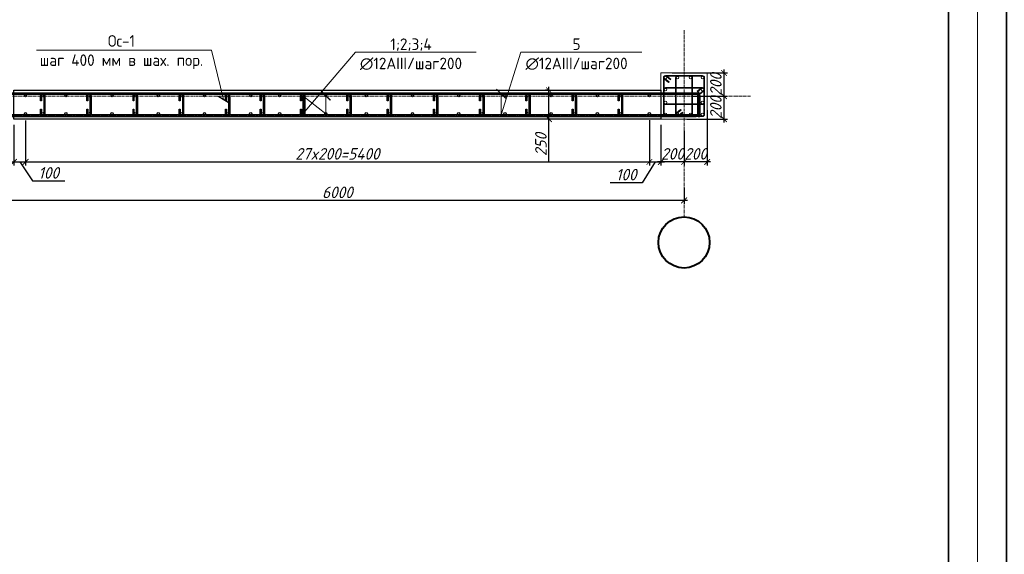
# Model space of a CAD drawing. Header units: millimetres. Extents: x -33345 to 4712671, y -3392 to 121473.
# Tile 1024 of 1056: x 4090046 to 4107090, y 62730 to 71995. Entities that reach past the tile are written whole.
import ezdxf
from ezdxf import colors
from ezdxf.entities.mleader import LeaderData, LeaderLine
from ezdxf.math import Vec2, Vec3

# ---------------------------------------------------------------- set-up
doc = ezdxf.new("R2010")
doc.units = ezdxf.units.MM
for name, pattern in [('AM_DIN_G_W050', [13.75, 9.75, -1.5, 1, -1.5]), ('ГОСТ 2.303 5', [24, 20, -1.5, 1, -1.5]), ('ГОСТ 2.303 6', [12, 8, -1.5, 1, -1.5]), ('осевая', [2, 1.25, -0.25, 0.25, -0.25])]:
    doc.linetypes.add(name, pattern=pattern)
for name, color, linetype, lineweight in [('.', 7, 'Continuous', 15), ('w-line', 7, 'Continuous', 0), ('w-Армирования', 172, 'Continuous', 30), ('КЖ_ОСИ', 1, 'Continuous', 25), ('ос КЖ', 242, 'осевая', 15)]:
    doc.layers.add(name, color=color, linetype=linetype, lineweight=lineweight)
doc.layers.add('_линия', color=7, linetype='Continuous')
doc.styles.add('GOST-2.304_Type-B', font='GOST Common.ttf')
doc.styles.add('GOST-2.304_Type-B_italic', font='GOST Common Italic.ttf')
doc.styles.add('X-U-RW-01$0$StyleROMANS', font='GOTHIC.TTF')
doc.dimstyles.new('A_100', dxfattribs={"dimtxt": 100, "dimasz": 50, "dimexe": 30, "dimexo": 50, "dimgap": 20, "dimtad": 1, "dimdec": 0, "dimtxsty": 'GOST-2.304_Type-B_italic', "dimblk": 'ARCHTICK', "dimcen": 0, "dimdle": 30, "dimclrd": 256, "dimclre": 256, "dimadec": 0, "dimazin": 0, "dimtfac": 1, "dimtdec": 0, "dimtmove": 0, "dimatfit": 3, "dimfxl": 1, "dimlwd": -1, "dimlwe": -1, "dimarcsym": 1})

# ---------------------------------------------------------------- blocks, each defined once
blk = doc.blocks.new('srhet')
at = {"lineweight": 20}
blk.add_lwpolyline([(-49807960, 24193266), (-49748560, 24193266), (-49748560, 24235266), (-49807960, 24235266)], close=True, dxfattribs=at)
at = {"lineweight": 35}
blk.add_lwpolyline([(-49805960, 24193766), (-49749060, 24193766), (-49749060, 24234766), (-49805960, 24234766)], close=True, dxfattribs=at)
blk = doc.blocks.new('_ArchTick')
at = {"color": 0, "linetype": 'ByBlock', "const_width": 0.15}
blk.add_lwpolyline([(-0.5, -0.5), (0.5, 0.5)], dxfattribs=at)
blk = doc.blocks.new('*D776')
at = {"transparency": 16777216}
for p, q in [((3932155.8, 1527674.6), (3932155.8, 1527558.8)), ((3938155.8, 1527697.8), (3938155.8, 1527558.8)), ((3938185.8, 1527588.8), (3932125.8, 1527588.8))]:
    blk.add_line(p, q, dxfattribs=at)
at = {"layer": 'Defpoints', "color": 0, "lineweight": 0, "transparency": 16777216}
for p in [(3932155.8, 1527724.6), (3938155.8, 1527747.8), (3932155.8, 1527588.8)]:
    blk.add_point(p, dxfattribs=at)
at = {"transparency": 16777216, "xscale": 50, "yscale": 50, "zscale": 50, "rotation": 180}
blk.add_blockref('_ArchTick', (3932155.8, 1527588.8), dxfattribs=at)
at = {"transparency": 16777216, "xscale": 50, "yscale": 50, "zscale": 50}
blk.add_blockref('_ArchTick', (3938155.8, 1527588.8), dxfattribs=at)
at = {"color": 0, "transparency": 16777216, "insert": (3935155.8, 1527658.8), "char_height": 100, "attachment_point": 5, "style": 'GOST-2.304_Type-B_italic'}
blk.add_mtext('6000', dxfattribs=at)
blk = doc.blocks.new('sg')
at = {"layer": 'w-line', "color": 0, "ltscale": 100}
blk.add_lwpolyline([(-221433862, 49544442), (-221428862, 49544442), (-221428862, 49549442), (-221433862, 49549442)], close=True, dxfattribs=at)
at = {"layer": 'w-Армирования', "color": 0, "lineweight": 13, "ltscale": 100}
for points in [[(-221432986, 49548466), (-221433441, 49548827, -0.7364565), (-221433362, 49549082), (-221429362, 49549082, -0.4142136), (-221429222, 49548942), (-221429222, 49544942, -0.4142136), (-221429362, 49544802), (-221433362, 49544802, -0.4142136), (-221433502, 49544942), (-221433502, 49548942, -0.6509933), (-221433268, 49549046), (-221432831, 49548700), (-221432782, 49548762), (-221433214, 49549105, 0.651037), (-221433582, 49548942), (-221433582, 49544942, 0.4142136), (-221433362, 49544722), (-221429362, 49544722, 0.4142136), (-221429142, 49544942), (-221429142, 49548942, 0.4142136), (-221429362, 49549162), (-221433362, 49549162, 0.7364553), (-221433487, 49548761), (-221433035, 49548403)], [(-221431684, 49545420), (-221432147, 49545053, 0.7161724), (-221432062, 49544802), (-221430662, 49544802, 0.4142136), (-221430522, 49544942), (-221430522, 49548942, 0.4142136), (-221430662, 49549082), (-221432062, 49549082, 0.4142136), (-221432202, 49548942), (-221432202, 49544942, 0.6451153), (-221431970, 49544837), (-221431530, 49545186), (-221431480, 49545123), (-221431916, 49544778, -0.6474561), (-221432282, 49544942), (-221432282, 49548942, -0.4142136), (-221432062, 49549162), (-221430662, 49549162, -0.4142136), (-221430442, 49548942), (-221430442, 49544942, -0.4142136), (-221430662, 49544722), (-221432062, 49544722, -0.7402736), (-221432185, 49545124), (-221431734, 49545482)], [(-221429895, 49547398), (-221429455, 49547747, -0.6451392), (-221429222, 49547642), (-221429222, 49546242, -0.4142136), (-221429362, 49546102), (-221433362, 49546102, -0.4142136), (-221433502, 49546242), (-221433502, 49547642, -0.4142136), (-221433362, 49547782), (-221429362, 49547782, -0.7424151), (-221429285, 49547525), (-221429740, 49547164), (-221429691, 49547102), (-221429239, 49547459, 0.7402736), (-221429362, 49547862), (-221433362, 49547862, 0.4142136), (-221433582, 49547642), (-221433582, 49546242, 0.4142136), (-221433362, 49546022), (-221429362, 49546022, 0.4142136), (-221429142, 49546242), (-221429142, 49547642, 0.6474593), (-221429508, 49547806), (-221429944, 49547461)]]:
    blk.add_lwpolyline(points, format="xyb", close=True, dxfattribs=at)
for centre in [(-221433362, 49548942), (-221432062, 49548942), (-221430662, 49548942), (-221429362, 49548942), (-221433362, 49547642), (-221429362, 49547642), (-221433362, 49546242), (-221429362, 49546242), (-221433362, 49544942), (-221432062, 49544942), (-221430662, 49544942), (-221429362, 49544942)]:
    blk.add_circle(centre, 140, dxfattribs=at)
at = {"layer": 'КЖ_ОСИ', "color": 0, "linetype": 'AM_DIN_G_W050', "lineweight": 13, "ltscale": 100}
for points in [[(-221432807, 49548731), (-221433250, 49549083, 0.6274968), (-221433542, 49548942), (-221433542, 49544942, 0.4142136), (-221433362, 49544762), (-221429362, 49544762, 0.4142136), (-221429182, 49544942), (-221429182, 49548942, 0.4142136), (-221429362, 49549122), (-221433362, 49549122, 0.7016331), (-221433477, 49548804), (-221433011, 49548434)], [(-221431505, 49545154), (-221431949, 49544802, -0.6306121), (-221432242, 49544942), (-221432242, 49548942, -0.4142136), (-221432062, 49549122), (-221430662, 49549122, -0.4142136), (-221430482, 49548942), (-221430482, 49544942, -0.4142136), (-221430662, 49544762), (-221432062, 49544762, -0.6306019), (-221432202, 49545055), (-221431709, 49545451)], [(-221429715, 49547133), (-221429222, 49547529, 0.6306121), (-221429362, 49547822), (-221433362, 49547822, 0.4142136), (-221433542, 49547642), (-221433542, 49546242, 0.4142136), (-221433362, 49546062), (-221429362, 49546062, 0.4142136), (-221429182, 49546242), (-221429182, 49547642, 0.6306019), (-221429475, 49547782), (-221429919, 49547430)]]:
    blk.add_lwpolyline(points, format="xyb", dxfattribs=at)
blk = doc.blocks.new('*D779')
at = {"transparency": 16777216}
for p, q in [((3932355.8, 1528243.2), (3932355.8, 1527892.6)), ((3932456.1, 1528281), (3932456.1, 1527892.6)), ((3932325.8, 1527922.6), (3932486.1, 1527922.6)), ((3932406, 1527922.6), (3932517.8, 1527757.6)), ((3932517.8, 1527757.6), (3932795.9, 1527757.6))]:
    blk.add_line(p, q, dxfattribs=at)
at = {"layer": 'Defpoints', "color": 0, "lineweight": 0, "transparency": 16777216}
for p in [(3932456.1, 1528331), (3932355.8, 1528293.2), (3932456.1, 1527922.6)]:
    blk.add_point(p, dxfattribs=at)
at = {"transparency": 16777216, "xscale": 50, "yscale": 50, "zscale": 50, "rotation": 180}
blk.add_blockref('_ArchTick', (3932355.8, 1527922.6), dxfattribs=at)
at = {"transparency": 16777216, "xscale": 50, "yscale": 50, "zscale": 50}
blk.add_blockref('_ArchTick', (3932456.1, 1527922.6), dxfattribs=at)
at = {"color": 0, "transparency": 16777216, "insert": (3932656.8, 1527827.6), "char_height": 100, "attachment_point": 5, "style": 'GOST-2.304_Type-B_italic'}
blk.add_mtext('100', dxfattribs=at)
blk = doc.blocks.new('*D780')
at = {"transparency": 16777216}
for p, q in [((3932456.1, 1528281), (3932456.1, 1527892.6)), ((3937856.1, 1528284.8), (3937856.1, 1527892.6)), ((3932426.1, 1527922.6), (3937886.1, 1527922.6))]:
    blk.add_line(p, q, dxfattribs=at)
at = {"layer": 'Defpoints', "color": 0, "lineweight": 0, "transparency": 16777216}
for p in [(3932456.1, 1528331), (3937856.1, 1528334.8), (3937856.1, 1527922.6)]:
    blk.add_point(p, dxfattribs=at)
at = {"transparency": 16777216, "xscale": 50, "yscale": 50, "zscale": 50, "rotation": 180}
blk.add_blockref('_ArchTick', (3932456.1, 1527922.6), dxfattribs=at)
at = {"transparency": 16777216, "xscale": 50, "yscale": 50, "zscale": 50}
blk.add_blockref('_ArchTick', (3937856.1, 1527922.6), dxfattribs=at)
at = {"color": 0, "transparency": 16777216, "insert": (3935156.1, 1527992.6), "char_height": 100, "attachment_point": 5, "style": 'GOST-2.304_Type-B_italic'}
blk.add_mtext('27x200=5400', dxfattribs=at)
blk = doc.blocks.new('*D781')
at = {"transparency": 16777216}
for p, q in [((3937856.1, 1528284.8), (3937856.1, 1527892.6)), ((3937955.8, 1528243.2), (3937955.8, 1527892.6)), ((3937906, 1527922.6), (3937794.7, 1527742.8)), ((3937826.1, 1527922.6), (3937985.8, 1527922.6)), ((3937794.7, 1527742.8), (3937516.6, 1527742.8))]:
    blk.add_line(p, q, dxfattribs=at)
at = {"layer": 'Defpoints', "color": 0, "lineweight": 0, "transparency": 16777216}
for p in [(3937856.1, 1528334.8), (3937955.8, 1528293.2), (3937955.8, 1527922.6)]:
    blk.add_point(p, dxfattribs=at)
at = {"transparency": 16777216, "xscale": 50, "yscale": 50, "zscale": 50, "rotation": 180}
blk.add_blockref('_ArchTick', (3937856.1, 1527922.6), dxfattribs=at)
at = {"transparency": 16777216, "xscale": 50, "yscale": 50, "zscale": 50}
blk.add_blockref('_ArchTick', (3937955.8, 1527922.6), dxfattribs=at)
at = {"color": 0, "transparency": 16777216, "insert": (3937655.6, 1527812.8), "char_height": 100, "attachment_point": 5, "style": 'GOST-2.304_Type-B_italic'}
blk.add_mtext('100', dxfattribs=at)
blk = doc.blocks.new('*D782')
at = {"transparency": 16777216}
for p, q in [((3936986.7, 1528263.2), (3936986.7, 1528573.2)), ((3936985.9, 1528543.2), (3936956.7, 1528543.2)), ((3936985.9, 1528293.2), (3936956.7, 1528293.2)), ((3936986.7, 1527924.5), (3936986.7, 1528293.2))]:
    blk.add_line(p, q, dxfattribs=at)
at = {"layer": 'Defpoints', "color": 0, "lineweight": 0, "transparency": 16777216}
for p in [(3936986.7, 1528543.2), (3937035.9, 1528543.2), (3937035.9, 1528293.2)]:
    blk.add_point(p, dxfattribs=at)
at = {"transparency": 16777216, "xscale": 50, "yscale": 50, "zscale": 50}
for p, rotation in [((3936986.7, 1528543.2), 90), ((3936986.7, 1528293.2), 270)]:
    blk.add_blockref('_ArchTick', p, dxfattribs=dict(at, rotation=rotation))
at = {"color": 0, "transparency": 16777216, "insert": (3936916.7, 1528073.1), "char_height": 100, "attachment_point": 5, "rotation": 90, "style": 'GOST-2.304_Type-B_italic'}
blk.add_mtext('250', dxfattribs=at)
blk = doc.blocks.new('*D785')
at = {"transparency": 16777216}
for p, q in [((3938355.8, 1528369.6), (3938355.8, 1527892.6)), ((3938155.8, 1528193.2), (3938155.8, 1527892.6)), ((3938385.8, 1527922.6), (3938125.8, 1527922.6))]:
    blk.add_line(p, q, dxfattribs=at)
at = {"layer": 'Defpoints', "color": 0, "lineweight": 0, "transparency": 16777216}
for p in [(3938355.8, 1528419.6), (3938155.8, 1528243.2), (3938155.8, 1527922.6)]:
    blk.add_point(p, dxfattribs=at)
at = {"transparency": 16777216, "xscale": 50, "yscale": 50, "zscale": 50, "rotation": 180}
blk.add_blockref('_ArchTick', (3938155.8, 1527922.6), dxfattribs=at)
at = {"transparency": 16777216, "xscale": 50, "yscale": 50, "zscale": 50}
blk.add_blockref('_ArchTick', (3938355.8, 1527922.6), dxfattribs=at)
at = {"color": 0, "transparency": 16777216, "insert": (3938255.8, 1527992.6), "char_height": 100, "attachment_point": 5, "style": 'GOST-2.304_Type-B_italic'}
blk.add_mtext('200', dxfattribs=at)
blk = doc.blocks.new('*D786')
at = {"transparency": 16777216}
for p, q in [((3937955.8, 1528243.2), (3937955.8, 1527892.6)), ((3938155.8, 1528193.2), (3938155.8, 1527892.6)), ((3938185.8, 1527922.6), (3937925.8, 1527922.6))]:
    blk.add_line(p, q, dxfattribs=at)
at = {"layer": 'Defpoints', "color": 0, "lineweight": 0, "transparency": 16777216}
for p in [(3937955.8, 1528293.2), (3938155.8, 1528243.2), (3937955.8, 1527922.6)]:
    blk.add_point(p, dxfattribs=at)
at = {"transparency": 16777216, "xscale": 50, "yscale": 50, "zscale": 50, "rotation": 180}
blk.add_blockref('_ArchTick', (3937955.8, 1527922.6), dxfattribs=at)
at = {"transparency": 16777216, "xscale": 50, "yscale": 50, "zscale": 50}
blk.add_blockref('_ArchTick', (3938155.8, 1527922.6), dxfattribs=at)
at = {"color": 0, "transparency": 16777216, "insert": (3938055.8, 1527992.6), "char_height": 100, "attachment_point": 5, "style": 'GOST-2.304_Type-B_italic'}
blk.add_mtext('200', dxfattribs=at)
blk = doc.blocks.new('*D787')
at = {"transparency": 16777216}
for p, q in [((3938054.3, 1528693.2), (3938531.2, 1528693.2)), ((3938501.2, 1528723.2), (3938501.2, 1528463.2)), ((3938230.7, 1528493.2), (3938531.2, 1528493.2))]:
    blk.add_line(p, q, dxfattribs=at)
at = {"layer": 'Defpoints', "color": 0, "lineweight": 0, "transparency": 16777216}
for p in [(3938004.3, 1528693.2), (3938180.7, 1528493.2), (3938501.2, 1528493.2)]:
    blk.add_point(p, dxfattribs=at)
at = {"transparency": 16777216, "xscale": 50, "yscale": 50, "zscale": 50}
for p, rotation in [((3938501.2, 1528693.2), 90), ((3938501.2, 1528493.2), 270)]:
    blk.add_blockref('_ArchTick', p, dxfattribs=dict(at, rotation=rotation))
at = {"color": 0, "transparency": 16777216, "insert": (3938431.2, 1528593.2), "char_height": 100, "attachment_point": 5, "rotation": 90, "style": 'GOST-2.304_Type-B_italic'}
blk.add_mtext('200', dxfattribs=at)
blk = doc.blocks.new('*D788')
at = {"transparency": 16777216}
for p, q in [((3938230.7, 1528493.2), (3938531.2, 1528493.2)), ((3938501.2, 1528523.2), (3938501.2, 1528263.2)), ((3938180.7, 1528293.2), (3938531.2, 1528293.2))]:
    blk.add_line(p, q, dxfattribs=at)
at = {"layer": 'Defpoints', "color": 0, "lineweight": 0, "transparency": 16777216}
for p in [(3938180.7, 1528493.2), (3938130.7, 1528293.2), (3938501.2, 1528293.2)]:
    blk.add_point(p, dxfattribs=at)
at = {"transparency": 16777216, "xscale": 50, "yscale": 50, "zscale": 50}
for p, rotation in [((3938501.2, 1528493.2), 90), ((3938501.2, 1528293.2), 270)]:
    blk.add_blockref('_ArchTick', p, dxfattribs=dict(at, rotation=rotation))
at = {"color": 0, "transparency": 16777216, "insert": (3938431.2, 1528393.2), "char_height": 100, "attachment_point": 5, "rotation": 90, "style": 'GOST-2.304_Type-B_italic'}
blk.add_mtext('200', dxfattribs=at)
blk = doc.blocks.new('ЦРФУ')
at = {"color": 0, "lineweight": 30, "ltscale": 12}
for points in [[(3932020.8, 1528523.2), (3932020.8, 1528341.4, 0.414214), (3932046, 1528316.2), (3938260.5, 1528316.2, 0.414214), (3938285.7, 1528341.4), (3938285.7, 1528523.2), (3938271.7, 1528523.2), (3938271.7, 1528341.4, -0.497915), (3938260.5, 1528330.2), (3932046, 1528330.2, -0.414214), (3932034.8, 1528341.4), (3932034.8, 1528523.2)], [(3932026.5, 1528313.2), (3932026.5, 1528495, -0.414214), (3932051.7, 1528520.2), (3938266.3, 1528520.2, -0.414214), (3938291.5, 1528495), (3938291.5, 1528313.2), (3938277.5, 1528313.2), (3938277.5, 1528495, 0.497915), (3938266.3, 1528506.2), (3932051.7, 1528506.2, 0.414214), (3932040.5, 1528495), (3932040.5, 1528313.2)], [(3932595, 1528379.2), (3932595, 1528339.8, 1), (3932616.6, 1528339.8), (3932616.6, 1528496.6, 1.000001), (3932595, 1528496.6), (3932595, 1528452), (3932587, 1528452), (3932587, 1528496.6, -1), (3932624.6, 1528496.6), (3932624.6, 1528339.8, -1), (3932587, 1528339.8), (3932587, 1528379.2)], [(3932995, 1528379.2), (3932995, 1528339.8, 1), (3933016.6, 1528339.8), (3933016.6, 1528496.6, 1.000001), (3932995, 1528496.6), (3932995, 1528452), (3932987, 1528452), (3932987, 1528496.6, -1), (3933024.6, 1528496.6), (3933024.6, 1528339.8, -1), (3932987, 1528339.8), (3932987, 1528379.2)], [(3933395, 1528379.2), (3933395, 1528339.8, 1), (3933416.6, 1528339.8), (3933416.6, 1528496.6, 1.000001), (3933395, 1528496.6), (3933395, 1528452), (3933387, 1528452), (3933387, 1528496.6, -1), (3933424.6, 1528496.6), (3933424.6, 1528339.8, -1), (3933387, 1528339.8), (3933387, 1528379.2)], [(3933795, 1528379.2), (3933795, 1528339.8, 1), (3933816.6, 1528339.8), (3933816.6, 1528496.6, 1.000001), (3933795, 1528496.6), (3933795, 1528452), (3933787, 1528452), (3933787, 1528496.6, -1), (3933824.6, 1528496.6), (3933824.6, 1528339.8, -1), (3933787, 1528339.8), (3933787, 1528379.2)], [(3934195, 1528379.2), (3934195, 1528339.8, 1), (3934216.6, 1528339.8), (3934216.6, 1528496.6, 1.000001), (3934195, 1528496.6), (3934195, 1528452), (3934187, 1528452), (3934187, 1528496.6, -1), (3934224.6, 1528496.6), (3934224.6, 1528339.8, -1), (3934187, 1528339.8), (3934187, 1528379.2)], [(3934495, 1528379.2), (3934495, 1528339.8, 1), (3934516.6, 1528339.8), (3934516.6, 1528496.6, 1.000001), (3934495, 1528496.6), (3934495, 1528452), (3934487, 1528452), (3934487, 1528496.6, -1), (3934524.6, 1528496.6), (3934524.6, 1528339.8, -1), (3934487, 1528339.8), (3934487, 1528379.2)], [(3934845, 1528379.2), (3934845, 1528339.8, 1), (3934866.6, 1528339.8), (3934866.6, 1528496.6, 1.000001), (3934845, 1528496.6), (3934845, 1528452), (3934837, 1528452), (3934837, 1528496.6, -1), (3934874.6, 1528496.6), (3934874.6, 1528339.8, -1), (3934837, 1528339.8), (3934837, 1528379.2)], [(3935245, 1528379.2), (3935245, 1528339.8, 1), (3935266.6, 1528339.8), (3935266.6, 1528496.6, 1.000001), (3935245, 1528496.6), (3935245, 1528452), (3935237, 1528452), (3935237, 1528496.6, -1), (3935274.6, 1528496.6), (3935274.6, 1528339.8, -1), (3935237, 1528339.8), (3935237, 1528379.2)], [(3935595, 1528379.2), (3935595, 1528339.8, 1), (3935616.6, 1528339.8), (3935616.6, 1528496.6, 1.000001), (3935595, 1528496.6), (3935595, 1528452), (3935587, 1528452), (3935587, 1528496.6, -1), (3935624.6, 1528496.6), (3935624.6, 1528339.8, -1), (3935587, 1528339.8), (3935587, 1528379.2)], [(3935995, 1528379.2), (3935995, 1528339.8, 1), (3936016.6, 1528339.8), (3936016.6, 1528496.6, 1.000001), (3935995, 1528496.6), (3935995, 1528452), (3935987, 1528452), (3935987, 1528496.6, -1), (3936024.6, 1528496.6), (3936024.6, 1528339.8, -1), (3935987, 1528339.8), (3935987, 1528379.2)], [(3936395, 1528379.2), (3936395, 1528339.8, 1), (3936416.6, 1528339.8), (3936416.6, 1528496.6, 1.000001), (3936395, 1528496.6), (3936395, 1528452), (3936387, 1528452), (3936387, 1528496.6, -1), (3936424.6, 1528496.6), (3936424.6, 1528339.8, -1), (3936387, 1528339.8), (3936387, 1528379.2)], [(3936795, 1528379.2), (3936795, 1528339.8, 1), (3936816.6, 1528339.8), (3936816.6, 1528496.6, 1.000001), (3936795, 1528496.6), (3936795, 1528452), (3936787, 1528452), (3936787, 1528496.6, -1), (3936824.6, 1528496.6), (3936824.6, 1528339.8, -1), (3936787, 1528339.8), (3936787, 1528379.2)], [(3937195, 1528379.2), (3937195, 1528339.8, 1), (3937216.6, 1528339.8), (3937216.6, 1528496.6, 1.000001), (3937195, 1528496.6), (3937195, 1528452), (3937187, 1528452), (3937187, 1528496.6, -1), (3937224.6, 1528496.6), (3937224.6, 1528339.8, -1), (3937187, 1528339.8), (3937187, 1528379.2)], [(3937595, 1528379.2), (3937595, 1528339.8, 1), (3937616.6, 1528339.8), (3937616.6, 1528496.6, 1.000001), (3937595, 1528496.6), (3937595, 1528452), (3937587, 1528452), (3937587, 1528496.6, -1), (3937624.6, 1528496.6), (3937624.6, 1528339.8, -1), (3937587, 1528339.8), (3937587, 1528379.2)]]:
    blk.add_lwpolyline(points, format="xyb", close=True, dxfattribs=at)
at = {"color": 0, "linetype": 'ГОСТ 2.303 5'}
for points in [[(3938278.7, 1528523.2), (3938278.7, 1528341.4, -0.414214), (3938260.5, 1528323.2), (3932046, 1528323.2, -0.414214), (3932027.8, 1528341.4), (3932027.8, 1528523.2)], [(3938284.5, 1528313.2), (3938284.5, 1528495, 0.414214), (3938266.3, 1528513.2), (3932051.7, 1528513.2, 0.414214), (3932033.5, 1528495), (3932033.5, 1528313.2)]]:
    blk.add_lwpolyline(points, format="xyb", dxfattribs=at)
blk.add_lwpolyline([(3932355.8, 1528543.2), (3937955.8, 1528543.2), (3937955.8, 1528293.2), (3932355.8, 1528293.2)], close=True)
at = {"color": 0, "linetype": 'ГОСТ 2.303 6'}
for points in [[(3932591, 1528379.2), (3932591, 1528339.8, 1), (3932620.6, 1528339.8), (3932620.6, 1528496.6, 1), (3932591, 1528496.6), (3932591, 1528452)], [(3932991, 1528379.2), (3932991, 1528339.8, 1), (3933020.6, 1528339.8), (3933020.6, 1528496.6, 1), (3932991, 1528496.6), (3932991, 1528452)], [(3933391, 1528379.2), (3933391, 1528339.8, 1), (3933420.6, 1528339.8), (3933420.6, 1528496.6, 1), (3933391, 1528496.6), (3933391, 1528452)], [(3933791, 1528379.2), (3933791, 1528339.8, 1), (3933820.6, 1528339.8), (3933820.6, 1528496.6, 1), (3933791, 1528496.6), (3933791, 1528452)], [(3934191, 1528379.2), (3934191, 1528339.8, 1), (3934220.6, 1528339.8), (3934220.6, 1528496.6, 1), (3934191, 1528496.6), (3934191, 1528452)], [(3934491, 1528379.2), (3934491, 1528339.8, 1), (3934520.6, 1528339.8), (3934520.6, 1528496.6, 1), (3934491, 1528496.6), (3934491, 1528452)], [(3934841, 1528379.2), (3934841, 1528339.8, 1), (3934870.6, 1528339.8), (3934870.6, 1528496.6, 1), (3934841, 1528496.6), (3934841, 1528452)], [(3935241, 1528379.2), (3935241, 1528339.8, 1), (3935270.6, 1528339.8), (3935270.6, 1528496.6, 1), (3935241, 1528496.6), (3935241, 1528452)], [(3935591, 1528379.2), (3935591, 1528339.8, 1), (3935620.6, 1528339.8), (3935620.6, 1528496.6, 1), (3935591, 1528496.6), (3935591, 1528452)], [(3935991, 1528379.2), (3935991, 1528339.8, 1), (3936020.6, 1528339.8), (3936020.6, 1528496.6, 1), (3935991, 1528496.6), (3935991, 1528452)], [(3936391, 1528379.2), (3936391, 1528339.8, 1), (3936420.6, 1528339.8), (3936420.6, 1528496.6, 1), (3936391, 1528496.6), (3936391, 1528452)], [(3936791, 1528379.2), (3936791, 1528339.8, 1), (3936820.6, 1528339.8), (3936820.6, 1528496.6, 1), (3936791, 1528496.6), (3936791, 1528452)], [(3937191, 1528379.2), (3937191, 1528339.8, 1), (3937220.6, 1528339.8), (3937220.6, 1528496.6, 1), (3937191, 1528496.6), (3937191, 1528452)], [(3937591, 1528379.2), (3937591, 1528339.8, 1), (3937620.6, 1528339.8), (3937620.6, 1528496.6, 1), (3937591, 1528496.6), (3937591, 1528452)]]:
    blk.add_lwpolyline(points, format="xyb", dxfattribs=at)
at = {"color": 0, "lineweight": 30, "ltscale": 4}
for centre, radius in [((3932455.8, 1528496.6), 9), ((3932605.8, 1528496.6), 9), ((3932805.8, 1528496.6), 9), ((3933005.8, 1528496.6), 9), ((3933205.8, 1528496.6), 9), ((3933405.8, 1528496.6), 9), ((3933605.8, 1528496.6), 9), ((3933805.8, 1528496.6), 9), ((3934005.8, 1528496.6), 9), ((3934205.8, 1528496.6), 9), ((3934405.8, 1528496.6), 9), ((3934505.8, 1528496.6), 9), ((3934655.8, 1528496.6), 9), ((3934855.8, 1528496.6), 9), ((3935055.8, 1528496.6), 9), ((3935255.8, 1528496.6), 9), ((3935405.8, 1528496.6), 9), ((3935605.8, 1528496.6), 9), ((3935805.8, 1528496.6), 9), ((3936005.8, 1528496.6), 9), ((3936205.8, 1528496.6), 9), ((3936405.8, 1528496.6), 9), ((3936605.8, 1528496.6), 9), ((3936805.8, 1528496.6), 9), ((3937005.8, 1528496.6), 9), ((3937205.8, 1528496.6), 9), ((3937405.8, 1528496.6), 9), ((3937605.8, 1528496.6), 9), ((3937855.8, 1528496.6), 9), ((3932455.8, 1528339.8), 9.6), ((3932605.8, 1528339.8), 9.6), ((3932805.8, 1528339.8), 9.6), ((3933005.8, 1528339.8), 9.6), ((3933205.8, 1528339.8), 9.6), ((3933405.8, 1528339.8), 9.6), ((3933605.8, 1528339.8), 9.6), ((3933805.8, 1528339.8), 9.6), ((3934005.8, 1528339.8), 9.6), ((3934205.8, 1528339.8), 9.6), ((3934405.8, 1528339.8), 9.6), ((3934505.8, 1528339.8), 9.6), ((3934655.8, 1528339.8), 9.6), ((3934855.8, 1528339.8), 9.6), ((3935055.8, 1528339.8), 9.6), ((3935255.8, 1528339.8), 9.6), ((3935405.8, 1528339.8), 9.6), ((3935605.8, 1528339.8), 9.6), ((3935805.8, 1528339.8), 9.6), ((3936005.8, 1528339.8), 9.6), ((3936205.8, 1528339.8), 9.6), ((3936405.8, 1528339.8), 9.6), ((3936605.8, 1528339.8), 9.6), ((3936805.8, 1528339.8), 9.6), ((3937005.8, 1528339.8), 9.6), ((3937205.8, 1528339.8), 9.6), ((3937405.8, 1528339.8), 9.6), ((3937605.8, 1528339.8), 9.6), ((3937855.8, 1528339.8), 9.6)]:
    blk.add_circle(centre, radius, dxfattribs=at)
at = {"lineweight": 40}
blk.add_circle((3938155.8, 1527224.9), 221.5, dxfattribs=at)
at = {"layer": 'ос КЖ', "lineweight": 15, "ltscale": 20}
blk.add_line((3938155.8, 1529064), (3938155.8, 1527446.4), dxfattribs=at)
blk.add_lwpolyline([(3938731.8, 1528493.2), (3938031.3, 1528493.2), (3932421.5, 1528493.2), (3931273.7, 1528493.2)], dxfattribs=at)
at = {"lineweight": 13, "xscale": 0.07999999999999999, "yscale": 0.07999999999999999, "zscale": 0.07999999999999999}
blk.add_blockref('sg', (21652664.8, -2435262.2), dxfattribs=at)
for base, p1, p2, angle, picture, middle in [((3938501.2, 1528493.2), (3938004.3, 1528693.2), (3938180.7, 1528493.2), 270, '*D787', (3938501.2, 1528593.2)), ((3936986.7, 1528543.2), (3937035.9, 1528293.2), (3937035.9, 1528543.2), 90, '*D782', (3937065.3, 1528073.1)), ((3938501.2, 1528293.2), (3938180.7, 1528493.2), (3938130.7, 1528293.2), 270, '*D788', (3938501.2, 1528393.2)), ((3938155.8, 1527922.6), (3938355.8, 1528419.6), (3938155.8, 1528243.2), 180, '*D785', (3938255.8, 1527922.6)), ((3937955.8, 1527922.6), (3938155.8, 1528243.2), (3937955.8, 1528293.2), 180, '*D786', (3938055.8, 1527922.6))]:
    dim = blk.add_linear_dim(base=base, p1=p1, p2=p2, angle=angle, dimstyle='A_100', override={"dimtmove": 1})
    dim.commit()
    dim.dimension.update_dxf_attribs({"geometry": picture, "text_midpoint": middle, "dimtype": 128})
for base, p1, p2, picture, middle in [((3932456.1, 1527922.6), (3932355.8, 1528293.2), (3932456.1, 1528331), '*D779', (3932537.8, 1527757.6)), ((3937955.8, 1527922.6), (3937856.1, 1528334.8), (3937955.8, 1528293.2), '*D781', (3937774.7, 1527742.8))]:
    dim = blk.add_linear_dim(base=base, p1=p1, p2=p2, dimstyle='A_100', override={"dimtmove": 1})
    dim.commit()
    dim.dimension.update_dxf_attribs({"geometry": picture, "text_midpoint": middle, "dimtype": 128})
dim = blk.add_linear_dim(base=(3937856.1, 1527922.6), p1=(3932456.1, 1528331), p2=(3937856.1, 1528334.8), text='27x200=<>', dimstyle='A_100')
dim.commit()
dim.dimension.update_dxf_attribs({"geometry": '*D780', "text_midpoint": (3935156.1, 1527992.6)})
dim = blk.add_linear_dim(base=(3932155.8, 1527588.8), p1=(3938155.8, 1527747.8), p2=(3932155.8, 1527724.6), angle=180, dimstyle='A_100')
dim.commit()
dim.dimension.update_dxf_attribs({"geometry": '*D776', "text_midpoint": (3935155.8, 1527658.8)})
ml = blk.add_multileader_mtext('Standard')
ml.set_content('Ос-1\\Pшаг 400 мм в шах. пор.', color=256, style='GOST-2.304_Type-B')
ml.set_leader_properties()
ml.set_arrow_properties(name='ARCHTICK')
ml.build(insert=Vec2(0, 0))
ml.multileader.update_dxf_attribs({"text_left_attachment_type": 6, "text_right_attachment_type": 6, "arrow_head_size": 80})
ctx = ml.context
ctx.base_point, ctx.char_height, ctx.arrow_head_size, ctx.plane_origin = Vec3(3932116.5, 1528891), 100, 80, Vec3(3935382.4, 1528685.8)
ctx.left_attachment, ctx.right_attachment, ctx.text_align_type = 6, 6, 1
notes = []
notes.append((ctx, [(0, (1, 1, 0), (3934066.6, 1528891), (-1, 0), 8, [(0, [(3934170.6, 1528463)], 0, [])])]))
ctx.mtext.insert, ctx.mtext.rotation, ctx.mtext.alignment, ctx.mtext.flow_direction = Vec3(3933286.4, 1529021), 6.283185, 2, 5
ml = blk.add_multileader_mtext('Standard')
ml.set_content('1;2;3;4\\P\\pxqc;∅12AIII/шаг200', color=256, style='GOST-2.304_Type-B')
ml.set_leader_properties()
ml.set_arrow_properties(name='ARCHTICK')
ml.build(insert=Vec2(0, 0))
ml.multileader.update_dxf_attribs({"text_left_attachment_type": 6, "text_right_attachment_type": 6, "arrow_head_size": 80})
ctx = ml.context
ctx.base_point, ctx.char_height, ctx.arrow_head_size, ctx.plane_origin = Vec3(3935319.1, 1528872.7), 100, 80, Vec3(3936020.7, 1528685.8)
ctx.left_attachment, ctx.right_attachment, ctx.text_align_type = 6, 6, 1
notes.append((ctx, [(1, (1, 1, 0), (3935311.1, 1528872.7), (1, 0), 8, [(3, [(3935055.8, 1528496.6), (3935055.8, 1528339.8), (3934855.8, 1528496.6), (3934855.8, 1528339.8)], 0, [])])]))
ctx.mtext.insert, ctx.mtext.rotation, ctx.mtext.alignment, ctx.mtext.flow_direction = Vec3(3935792.7, 1528992.7), 6.283185, 2, 5
ml = blk.add_multileader_mtext('Standard')
ml.set_content('5\\P\\pxqc;∅12AIII/шаг200', color=256, style='GOST-2.304_Type-B')
ml.set_leader_properties()
ml.set_arrow_properties(name='ARCHTICK')
ml.build(insert=Vec2(0, 0))
ml.multileader.update_dxf_attribs({"text_left_attachment_type": 6, "text_right_attachment_type": 6, "arrow_head_size": 80})
ctx = ml.context
ctx.base_point, ctx.char_height, ctx.arrow_head_size, ctx.plane_origin = Vec3(3936752.2, 1528872.7), 100, 80, Vec3(3937453.7, 1528685.8)
ctx.left_attachment, ctx.right_attachment, ctx.text_align_type = 6, 6, 1
notes.append((ctx, [(1, (1, 1, 0), (3936744.2, 1528872.7), (1, 0), 8, [(1, [(3936572.6, 1528513.2), (3936572.6, 1528330.2)], 0, [])])]))
ctx.mtext.insert, ctx.mtext.rotation, ctx.mtext.alignment, ctx.mtext.flow_direction = Vec3(3937225.7, 1528992.7), 6.283185, 2, 5
for ctx, leaders in notes:
    for number, flags, end, landing, length, lines in leaders:
        leader = LeaderData()
        leader.index, (leader.has_last_leader_line, leader.has_dogleg_vector, leader.attachment_direction) = number, flags
        leader.last_leader_point, leader.dogleg_vector, leader.dogleg_length = Vec3(end), Vec3(landing), length
        for number, points, colour, breaks in lines:
            line = LeaderLine()
            line.index, line.vertices, line.color, line.breaks = number, Vec3.list(points), colors.encode_raw_color(colour), breaks
            leader.lines.append(line)
        ctx.leaders.append(leader)

msp = doc.modelspace()

# ---------------------------------------------------------------- block references
at = {"color": 177, "lineweight": 0, "true_color": 0x293189, "xscale": 2, "yscale": 2, "zscale": 2}
msp.add_blockref('ЦРФУ', (-3774766.078, -2986315.562), dxfattribs=at)
at = {"layer": '_линия', "color": 18, "lineweight": 0, "rotation": 270}
for p in [(-20128640.753, -49704059.044), (-20086640.753, -49704059.044)]:
    msp.add_blockref('srhet', p, dxfattribs=at)

# ---------------------------------------------------------------- texts
at = {"layer": '.', "char_height": 300, "attachment_point": 1, "style": 'X-U-RW-01$0$StyleROMANS'}
for s, insert, width in [('\\pi1269.0585;{\\LАрматурная сетка СГ-1\\P\\pi288.19514;}(разработана на 1 пог.м. длины)', (3758878.772, 71756.199, -2718483), 7399.29987), ('\\pi1358.97214;{\\LАрматурная сетка СГ-2\\P\\pi418.08158;}(разработана на 1 пог.м. длины)', (3775335.782, 71495.041, -2718483), 7659.07275)]:
    msp.add_mtext(s, dxfattribs=dict(at, insert=insert, width=width))

doc.saveas('drawing.dxf')
